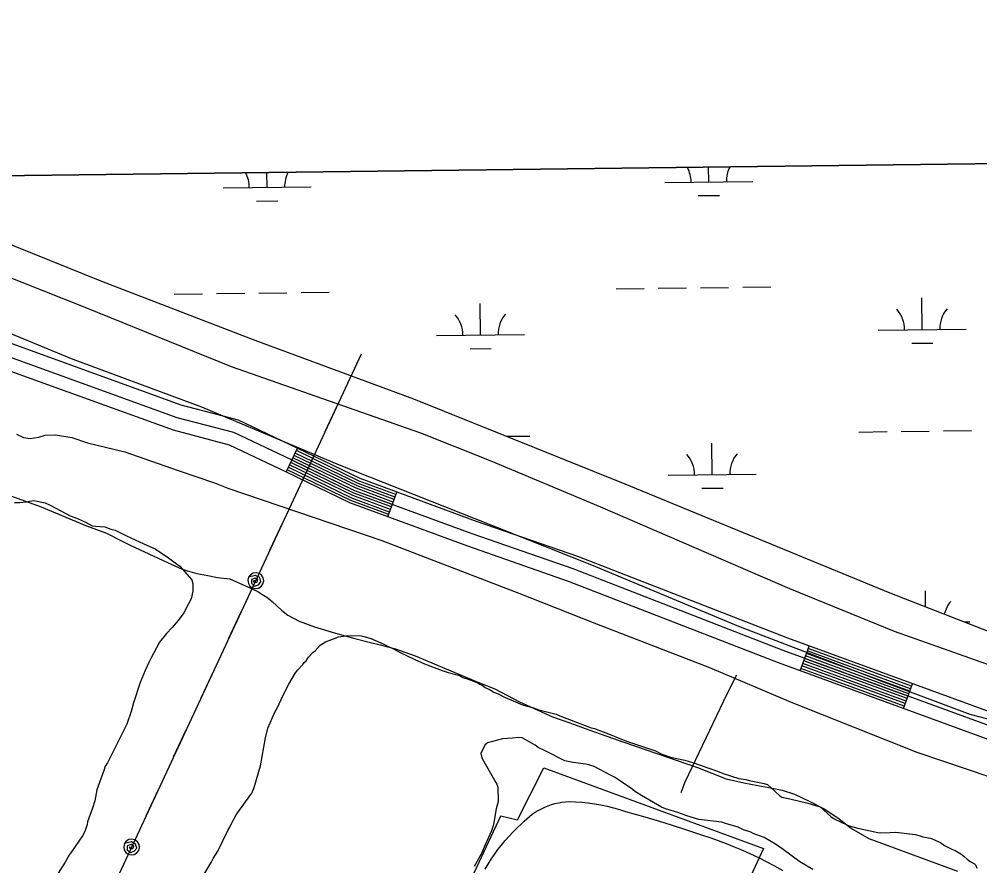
# Model space of a CAD drawing. Extents: x 3704301 to 3742427, y 506229 to 532009.
# Drawn here: x 3725472 to 3726564, y 529253 to 530215 of the extents above; entities that cross this region are included whole.
import ezdxf

# ---------------------------------------------------------------- set-up
doc = ezdxf.new("R2010")
doc.units = 0
for name, color, linetype in [('V-GRID-FRAM', 7, 'Continuous'), ('V-LEVE-TOET', 7, 'Continuous'), ('V-ROAD-CNTR', 7, 'Continuous'), ('V-SITE-OTLN', 7, 'Continuous'), ('V-SITE-VEGE', 7, 'Continuous'), ('V-TOPO-SHOR', 7, 'Continuous'), ('V-UTIL-LINE', 7, 'Continuous'), ('V-WETL-SWMP', 7, 'Continuous')]:
    doc.layers.add(name, color=color, linetype=linetype)

msp = doc.modelspace()

# ---------------------------------------------------------------- linework, layer by layer
at = {"layer": 'V-GRID-FRAM'}
msp.add_lwpolyline([(3708355.7, 529827.8), (3740022.4, 530214.7), (3740252.5, 512033.3), (3708569.9, 511646.2), (3708355.7, 529827.8)], dxfattribs=at)
at = {"layer": 'V-LEVE-TOET'}
for points in [[(3725679.8, 529773.9), (3725531.6, 529828.6), (3725302.7, 529923.5), (3725069.1, 530018.3), (3725036.7, 530031.6)], [(3725178.5, 530033.3), (3725310, 529981.4), (3725546.9, 529887.6), (3725713.3, 529819.9)], [(3725713.3, 529819.9), (3725928.1, 529744.6), (3726008.3, 529712.7), (3726132.6, 529660.4), (3726347.6, 529567.7), (3726466.4, 529519.4), (3726601.4, 529471.4)], [(3726615.3, 529408.3), (3726552.8, 529424.6), (3726454.6, 529461.2), (3726290.1, 529524.4), (3726122.9, 529594.3), (3725990.3, 529646.8), (3725836.4, 529708.1), (3725679.8, 529773.9)]]:
    msp.add_lwpolyline(points, dxfattribs=at)
at = {"layer": 'V-ROAD-CNTR'}
for p, q in [((3725775.5, 529700.1), (3725788.6, 529727.1)), ((3725891.1, 529649.1), (3725901.5, 529677.3)), ((3726359.5, 529474.2), (3726369.8, 529502.4)), ((3726476.9, 529431.3), (3726487.2, 529459.5))]:
    msp.add_line(p, q, dxfattribs=at)
for points in [[(3726659.5, 529362.4), (3726612.6, 529381.7), (3726335, 529483.2), (3726096.5, 529575.9), (3725981.9, 529615.7), (3725848, 529665), (3725775.2, 529700.3), (3725711.1, 529730.7), (3725647.5, 529747.6), (3725398.3, 529837.6), (3725138.3, 529938.4), (3724901, 530033.2)], [(3727690.8, 528967.7), (3727345.9, 529097.7), (3727133.3, 529187.9), (3726822.5, 529316.9), (3726697.3, 529363), (3726618.1, 529395.7), (3726340.3, 529497.2), (3726101.7, 529590), (3725986.9, 529629.8), (3725853.8, 529678.8), (3725781.7, 529713.8), (3725716.3, 529744.9), (3725651.9, 529761.9), (3725403.6, 529851.6), (3725143.8, 529952.3), (3724940.2, 530033.7)], [(3727696.1, 528981.8), (3727351.4, 529111.6), (3727139.1, 529201.8), (3726828, 529330.9), (3726702.8, 529377), (3726623.5, 529409.7), (3726345.6, 529511.2), (3726106.9, 529604.1), (3725992, 529643.9), (3725859.7, 529692.6), (3725788.2, 529727.3), (3725721.5, 529759), (3725656.4, 529776.2), (3725408.8, 529865.7), (3725149.3, 529966.3), (3724979.4, 530034.2)], [(3725899.4, 529671.6), (3725857.4, 529687.1), (3725786, 529721.7)], [(3725900.4, 529674.4), (3725858.5, 529689.9), (3725787.3, 529724.4)], [(3725895.3, 529660.4), (3725852.7, 529676), (3725780.8, 529710.9)], [(3725896.3, 529663.2), (3725853.8, 529678.8), (3725782.1, 529713.6)], [(3725897.3, 529666), (3725855, 529681.6), (3725783.4, 529716.3)], [(3725898.4, 529668.8), (3725856.2, 529684.3), (3725784.7, 529719)], [(3725892.1, 529651.9), (3725849.1, 529667.7), (3725776.8, 529702.8)], [(3725893.2, 529654.7), (3725850.3, 529670.5), (3725778.1, 529705.5)], [(3725894.2, 529657.5), (3725851.5, 529673.3), (3725779.5, 529708.2)], [(3726484.1, 529451), (3726366.7, 529493.9)], [(3726485.1, 529453.8), (3726367.7, 529496.8)], [(3726486.2, 529456.7), (3726368.8, 529499.6)], [(3726480, 529439.8), (3726362.6, 529482.7)], [(3726481, 529442.6), (3726363.6, 529485.5)], [(3726482.1, 529445.4), (3726364.7, 529488.3)], [(3726483.1, 529448.2), (3726365.7, 529491.1)], [(3726477.9, 529434.1), (3726360.5, 529477)], [(3726479, 529436.9), (3726361.6, 529479.9)], [(3726001.7, 529248.9), (3726005.1, 529254.6), (3726008.7, 529260.2), (3726012.4, 529265.6), (3726016.3, 529271), (3726020.4, 529276.2), (3726024.6, 529281.3), (3726029, 529286.3), (3726033.5, 529291.1), (3726038.2, 529295.8), (3726043, 529300.3), (3726045.9, 529303.2), (3726048.9, 529306), (3726052, 529308.7), (3726055.2, 529311.2), (3726058.6, 529313.5), (3726062.1, 529315.6), (3726065.7, 529317.5), (3726069.4, 529319.3), (3726073.2, 529320.8), (3726077, 529322.2), (3726081, 529323.3), (3726084.9, 529324.3), (3726089, 529325), (3726093, 529325.5), (3726097.1, 529325.8), (3726104.4, 529325.5), (3726111.6, 529325), (3726118.8, 529324.2), (3726126, 529323.2), (3726133.2, 529321.9), (3726140.3, 529320.4), (3726147.4, 529318.7), (3726154.3, 529316.7), (3726161.3, 529314.5), (3726183, 529308.3), (3726204.6, 529301.8), (3726226.1, 529295), (3726247.6, 529288), (3726257, 529284.8), (3726266.4, 529281.5), (3726275.6, 529278), (3726284.8, 529274.3), (3726294, 529270.4), (3726303, 529266.3), (3726312.9, 529261.6), (3726320.8, 529257.6), (3726329.6, 529253), (3726340, 529247.3)]]:
    msp.add_lwpolyline(points, dxfattribs=at)
at = {"layer": 'V-SITE-OTLN'}
msp.add_lwpolyline([(3725753.9, 528054.4), (3725617.4, 528118.9), (3725490.7, 528178.8), (3726019.7, 529309.4), (3726038.4, 529304.8), (3726068.5, 529363.9), (3726317.8, 529272.2), (3726312.9, 529261.6), (3725914.8, 528400.5)], close=True, dxfattribs=at)
at = {"layer": 'V-SITE-VEGE'}
for points in [[(3725467, 529665.5), (3725473, 529665.6), (3725480.1, 529666.3), (3725483.9, 529666.9), (3725488.8, 529667.6), (3725492.6, 529667.1), (3725501.8, 529665.1), (3725508.4, 529662), (3725530.4, 529650.5), (3725538.6, 529647.4), (3725548.5, 529642.7), (3725555.1, 529639.1), (3725558.9, 529638.6), (3725569.8, 529637.7), (3725576.4, 529635.1), (3725581.3, 529634.2), (3725593.4, 529627.9), (3725600, 529624.8), (3725613.1, 529619), (3725620.8, 529615.4), (3725626.9, 529612.8), (3725641.8, 529602.8), (3725649.5, 529597), (3725655, 529593.3), (3725668.4, 529577.8), (3725669.5, 529573.5), (3725669.7, 529564.8), (3725667.7, 529556), (3725664.6, 529550.5), (3725659.3, 529540.1), (3725653, 529531.3), (3725646.1, 529523.5), (3725639.7, 529516.8), (3725631.8, 529506.9), (3725621.8, 529488.2), (3725619.7, 529483.8), (3725615.6, 529474.5), (3725609.9, 529460.8), (3725602.2, 529437.8), (3725599.7, 529428), (3725594.5, 529413.7), (3725572.6, 529369.8), (3725570, 529365.9), (3725568.4, 529361), (3725560.7, 529339.1), (3725558.3, 529326.5), (3725555.7, 529318.3), (3725550.1, 529302.5), (3725549.6, 529299.7), (3725547, 529291.5), (3725544.4, 529286.6), (3725531.8, 529268.4), (3725529.6, 529265.6), (3725524.4, 529256.8), (3725516.5, 529244.1)], [(3725670.1, 529222.4), (3725690.6, 529256.5), (3725692.7, 529260.9), (3725697.9, 529269.2), (3725709.4, 529292.8), (3725711.5, 529296.6), (3725713, 529299.9), (3725718.8, 529310.4), (3725729.4, 529325.3), (3725736.8, 529335.2), (3725739.4, 529341.8), (3725746.5, 529366.4), (3725752.3, 529398), (3725754.8, 529409), (3725762.6, 529427.1), (3725765.8, 529432.6), (3725772, 529445.7), (3725778.8, 529458.9), (3725786.2, 529472.1), (3725788.8, 529475.4), (3725794.7, 529481.5), (3725796.2, 529483.8), (3725798.4, 529485.4), (3725801, 529489.8), (3725806.3, 529495.4), (3725808.5, 529497.1), (3725814.3, 529503.2), (3725820.2, 529507.1), (3725832.6, 529511.7), (3725834.8, 529512.8), (3725844, 529514.1), (3725850, 529514.2), (3725861.4, 529513.9), (3725864.1, 529513.4), (3725871.8, 529510.9), (3725877.3, 529508.8), (3725886.6, 529504.6), (3725891.5, 529502), (3725897, 529499.4), (3725905.8, 529494.7), (3725912.4, 529491.6), (3725921.8, 529486.9), (3725932.7, 529482.2), (3725953, 529474.5), (3725959.6, 529472.4), (3725971.6, 529469.4), (3725976.5, 529466.8), (3725982.6, 529464.8)], [(3725982.6, 529464.8), (3725993.5, 529460.6), (3725995.2, 529459), (3725998.5, 529458), (3726001.8, 529455.4), (3726007.3, 529452.8), (3726011.7, 529450.1), (3726016.6, 529448.1), (3726024.3, 529443.9), (3726030.9, 529441.3), (3726044, 529435.6), (3726047.9, 529434.6), (3726056.6, 529432), (3726062.6, 529430), (3726082.3, 529424.9), (3726086.7, 529422.9), (3726099.3, 529418.2), (3726122.3, 529409.5), (3726126.1, 529408.5), (3726132.7, 529405.9), (3726142, 529402.8), (3726156.8, 529396.6), (3726163.4, 529394), (3726176, 529389.9), (3726195.1, 529383.2), (3726202.3, 529379.6), (3726212.2, 529376), (3726228.5, 529372.5), (3726233.5, 529371), (3726238.9, 529369.5), (3726254.8, 529363.8), (3726257, 529363.3), (3726265.7, 529360.2), (3726272.3, 529357.6), (3726289.8, 529352), (3726298, 529350.6), (3726301.8, 529349.6), (3726318.8, 529346.1), (3726322.6, 529345.1), (3726330.9, 529337.6), (3726336.5, 529332.3), (3726338.7, 529330.7), (3726347.9, 529328.8), (3726368.2, 529323.7), (3726375.8, 529321.7), (3726382.4, 529319.7), (3726394.6, 529308.5), (3726398.4, 529305.9), (3726412.7, 529299.1)], [(3726374.1, 529248.3), (3726359.2, 529257.2), (3726340.4, 529271), (3726331.6, 529277.3), (3726318.9, 529284.7), (3726306.3, 529289.3), (3726303.6, 529290.9), (3726295.4, 529293.4), (3726289.3, 529296.6), (3726274.6, 529300.6), (3726270.8, 529302.2), (3726244.6, 529305.4), (3726230.9, 529309.5), (3726220.5, 529313.1), (3726206.8, 529317.2), (3726201.9, 529319.2), (3726179.3, 529332.4), (3726172.7, 529336.6), (3726167.2, 529340.8), (3726153.4, 529350.3), (3726148.5, 529353.5), (3726144.1, 529355.6), (3726125.4, 529365.5), (3726120.5, 529367), (3726116.1, 529368), (3726101.9, 529369.9), (3726092.1, 529371.9), (3726070.7, 529382.9), (3726061.9, 529387), (3726058.6, 529389.7), (3726043.7, 529398.1), (3726039.9, 529398.5), (3726032.9, 529397.8), (3726021.5, 529397.1), (3726004.2, 529392.4), (3726001.5, 529389.6), (3725996.8, 529380.2), (3725998, 529375.4), (3726001.9, 529368.4), (3726013.8, 529347.4), (3726014.9, 529345.3), (3726016.1, 529342), (3726016.4, 529325.7), (3726014.4, 529317.5), (3726011.5, 529301.7), (3726011, 529297.9), (3726008.9, 529292.4), (3726001.6, 529276.5), (3725997.5, 529266.6), (3725989.1, 529251.8)], [(3726412.7, 529299.1), (3726415.4, 529298.1), (3726425.3, 529295.6), (3726447.7, 529290.6), (3726450.9, 529290.1), (3726461.8, 529290.3), (3726468.3, 529291), (3726490.1, 529288.2), (3726496.1, 529286.7), (3726498.9, 529285.7), (3726507.6, 529284.2), (3726519.1, 529279), (3726523.5, 529275.8), (3726531.8, 529271.7), (3726535.6, 529270.1), (3726542.2, 529266.4), (3726546.1, 529263.2), (3726549.4, 529260.1), (3726552.7, 529257.4), (3726557.7, 529254.8), (3726559.3, 529253.2), (3726560.5, 529250)]]:
    msp.add_lwpolyline(points, dxfattribs=at)
at = {"layer": 'V-TOPO-SHOR'}
for points in [[(3725469.4, 529743), (3725477.3, 529739.5), (3725484.9, 529738.2), (3725494.6, 529739.9), (3725501.9, 529742.2), (3725513.4, 529742.4), (3725532.2, 529739.2), (3725550, 529733.2), (3725592.2, 529722.9), (3725652.9, 529702), (3725694.4, 529687.8), (3725709.5, 529681.8)], [(3725401.4, 529695), (3725497.2, 529660.7), (3725548.8, 529638.8), (3725571.5, 529630.6), (3725588.5, 529621.9), (3725598.3, 529617.2), (3725640.8, 529597.5), (3725657.5, 529589.7), (3725666.2, 529587), (3725674, 529584.9), (3725686.6, 529582.6), (3725697.7, 529580.1), (3725711.7, 529578.6)], [(3725709.5, 529681.8), (3725884.5, 529622.4), (3726039.9, 529562.3), (3726128.2, 529527.8), (3726256.7, 529477.9), (3726349.2, 529438.6), (3726492, 529381.8), (3726575.2, 529353.8)], [(3725711.7, 529578.6), (3725737.6, 529567), (3725743.3, 529564.4), (3725748.1, 529561.4), (3725753.7, 529557.9), (3725759.8, 529552.9), (3725764.9, 529547.9), (3725770.3, 529543.2), (3725777.7, 529537.3), (3725790.5, 529530.6), (3725807.9, 529524.1), (3725831.6, 529516.9), (3725853.5, 529510.8), (3725868.4, 529507.2), (3725882.5, 529503.6), (3725899.8, 529499.1), (3725922.1, 529491.4), (3725993.5, 529461.2), (3726012.7, 529453.8), (3726040.6, 529438.8), (3726078.3, 529422.1), (3726098.1, 529415), (3726119.4, 529407.1), (3726160.5, 529392.6), (3726242.8, 529364.2), (3726275.4, 529351.4), (3726295.5, 529346.9), (3726311.7, 529344), (3726324.1, 529341.7), (3726339.3, 529338.6), (3726353.2, 529333.9), (3726370.6, 529325.6), (3726386.7, 529317.3), (3726402.3, 529307.1), (3726418.1, 529295.2), (3726437.8, 529283.5), (3726538.2, 529246.7)]]:
    msp.add_lwpolyline(points, dxfattribs=at)
at = {"layer": 'V-UTIL-LINE'}
for points in [[(3723710.6, 525202), (3724171.6, 526186.6), (3724414, 526712.9), (3724900.5, 527771.3), (3725385.2, 528812.8), (3725861.2, 529834.4)], [(3725851.4, 529813.3), (3725861.2, 529834.4)], [(3725820.1, 529746.2), (3725834.5, 529777)], [(3725788.8, 529679.1), (3725803.2, 529709.9)], [(3725757.6, 529612), (3725772, 529642.9)], [(3725741.1, 529576.7), (3725738.3, 529576.2), (3725739.9, 529574.6), (3725742.6, 529575.1), (3725743.6, 529577.9), (3725740.5, 529579.4), (3725736.1, 529577.9), (3725736.1, 529573.7), (3725739.8, 529570.5), (3725744.2, 529571.9), (3725746.9, 529575.4), (3725745.7, 529580.1), (3725740.8, 529582.7), (3725733, 529580.5), (3725732.1, 529577.1), (3725732.7, 529573.6), (3725734.5, 529570.6), (3725737.3, 529568.5), (3725740.7, 529567.7), (3725744.2, 529568.2), (3725747.2, 529570.1), (3725749.3, 529572.9), (3725750.1, 529576.3), (3725749.6, 529579.8), (3725747.8, 529582.8), (3725744.9, 529584.9), (3725741.5, 529585.7), (3725738, 529585.2), (3725735, 529583.3), (3725733, 529580.5)], [(3725710.3, 529510.5), (3725724.6, 529541.3)], [(3725679, 529443.4), (3725693.4, 529474.3)], [(3726224.3, 529335.8), (3726228.8, 529348.2), (3726276.7, 529447.9), (3726287.6, 529469.8)], [(3725647.8, 529376.4), (3725662.1, 529407.2)], [(3725616.5, 529309.3), (3725630.9, 529340.1)], [(3725600.1, 529274), (3725597.2, 529273.5), (3725598.9, 529271.8), (3725601.6, 529272.3), (3725602.5, 529275.1), (3725599.5, 529276.7), (3725595, 529275.2), (3725595, 529270.9), (3725598.7, 529267.8), (3725603.1, 529269.1), (3725605.8, 529272.7), (3725604.6, 529277.3), (3725599.8, 529280), (3725591.9, 529277.8), (3725591.1, 529274.3), (3725591.6, 529270.9), (3725593.4, 529267.9), (3725596.3, 529265.8), (3725599.7, 529265), (3725603.1, 529265.5), (3725606.1, 529267.3), (3725608.2, 529270.2), (3725609.1, 529273.6), (3725608.5, 529277), (3725606.7, 529280), (3725603.9, 529282.1), (3725600.4, 529282.9), (3725597, 529282.4), (3725594, 529280.6), (3725591.9, 529277.8)]]:
    msp.add_lwpolyline(points, dxfattribs=at)
at = {"layer": 'V-WETL-SWMP'}
for p, q in [((3731990.1, 530116.6), (3725274.5, 530034.5)), ((3725753.9, 530023.7), (3725753.7, 530040.4)), ((3726255.7, 530029.8), (3726255.5, 530046.5)), ((3725277.8, 530033.2), (3725566, 529917)), ((3726205.7, 530029.2), (3726305.7, 530030.4)), ((3725703.9, 530023.1), (3725803.9, 530024.3)), ((3725742, 530008.1), (3725766, 530008.4)), ((3726243.9, 530014.2), (3726267.9, 530014.5)), ((3725566, 529917), (3725740, 529849.9)), ((3726150.4, 529908.4), (3726182.4, 529908.8)), ((3726198.4, 529909), (3726230.4, 529909.4)), ((3726246.4, 529909.6), (3726278.3, 529910)), ((3726294.3, 529910.2), (3726326.3, 529910.6)), ((3725648.5, 529902.3), (3725680.5, 529902.7)), ((3725696.5, 529902.9), (3725728.5, 529903.3)), ((3725744.5, 529903.5), (3725776.5, 529903.9)), ((3725792.5, 529904.1), (3725824.5, 529904.4)), ((3726498.3, 529861.9), (3726497.8, 529897.9)), ((3725996.4, 529855.8), (3725996, 529891.8)), ((3725946.4, 529855.2), (3726046.4, 529856.4)), ((3726448.3, 529861.3), (3726548.3, 529862.5)), ((3725740, 529849.9), (3725920.3, 529783.3)), ((3726486.5, 529846.4), (3726510.5, 529846.6)), ((3725984.6, 529840.2), (3726008.6, 529840.5)), ((3725920.3, 529783.3), (3726160.3, 529686.8)), ((3726426.3, 529745.6), (3726458.3, 529746)), ((3726474.3, 529746.2), (3726506.3, 529746.6)), ((3726522.3, 529746.8), (3726554.3, 529747.2)), ((3726026.2, 529740.7), (3726052.4, 529741)), ((3726259.8, 529697.1), (3726259.4, 529733.1)), ((3726209.8, 529696.5), (3726309.8, 529697.8)), ((3726160.3, 529686.8), (3726461.3, 529562.9)), ((3726248, 529681.6), (3726272, 529681.9)), ((3726461.3, 529562.9), (3726806.8, 529427.7)), ((3726502.1, 529546.9), (3726501.9, 529565.3)), ((3726545.8, 529529.8), (3726552.3, 529529.9))]:
    msp.add_line(p, q, dxfattribs=at)
for centre, start, end in [((3725698.6, 530023.5), 359.9282, 28.1193), ((3725809.1, 530024.8), 153.2807, 181.4719), ((3726200.5, 530029.6), 359.9282, 28.1193), ((3726311, 530030.9), 153.2808, 181.4719), ((3726553.5, 529863.1), 139.9282, 181.4719), ((3725941.2, 529855.6), 359.9282, 41.4719), ((3726051.6, 529856.9), 139.9282, 181.4719), ((3726443, 529861.7), 359.9282, 41.4719), ((3726204.5, 529696.9), 359.9282, 41.4719), ((3726315, 529698.3), 139.9282, 181.4719), ((3726557.6, 529530.4), 139.9282, 166.5315)]:
    msp.add_arc(centre, 35.2, start, end, dxfattribs=at)

doc.saveas('drawing.dxf')
